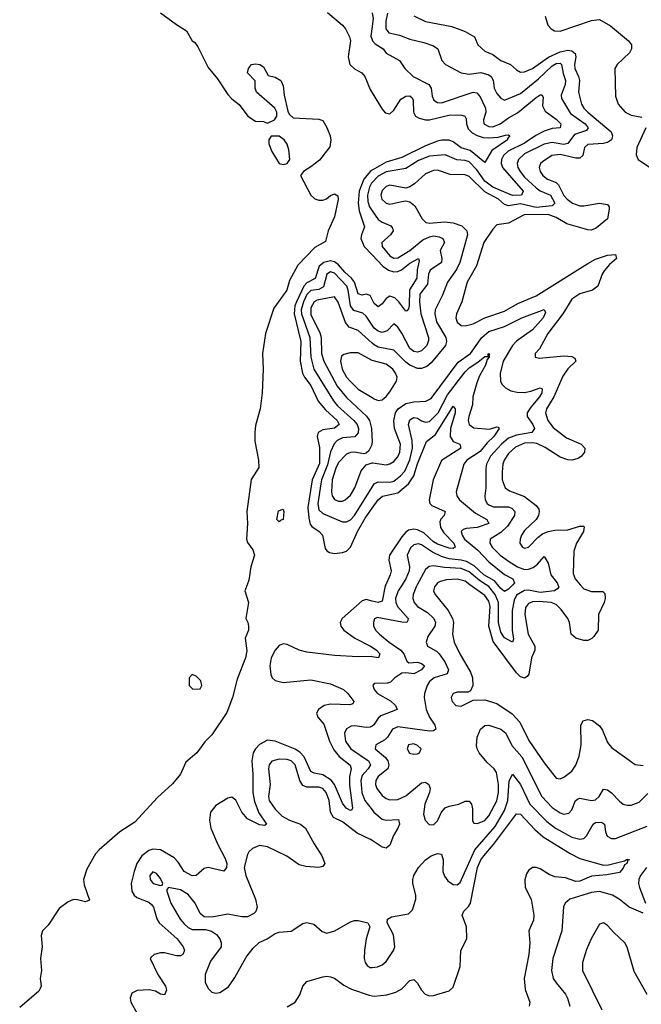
# Model space of a CAD drawing. Header units: inches. Extents: x 1384664 to 1536621, y 460766 to 646467.
# Tile 343 of 488: x 1408217 to 1411361, y 577879 to 582857. Entities that reach past the tile are written whole.
import ezdxf

# ---------------------------------------------------------------- set-up
doc = ezdxf.new("R2010")
doc.units = ezdxf.units.IN
doc.header["$MEASUREMENT"] = 0
for name, color, linetype in [('B4507', 7, 'Continuous'), ('B4508', 7, 'Continuous'), ('B4517', 7, 'Continuous'), ('B4518', 7, 'Continuous')]:
    doc.layers.add(name, color=color, linetype=linetype)

msp = doc.modelspace()

# ---------------------------------------------------------------- linework, layer by layer
at = {"layer": 'B4507', "color": 5}
for points, elevation in [([(1409367.3, 580000), (1409356, 579970), (1409374.8, 579910), (1409360.7, 579830), (1409370.6, 579810), (1409374, 579790), (1409374, 579770), (1409358, 579730), (1409366, 579666), (1409359.3, 579630), (1409316.9, 579523.1), (1409293.4, 579430), (1409265.2, 579354.8), (1409190, 579241.2), (1409154.3, 579205.7), (1409112.7, 579150), (1409057.3, 579102.7), (1409030, 579042.9), (1408990, 578993), (1408915, 578925), (1408800.6, 578799.4), (1408723.1, 578750), (1408619.5, 578660.5), (1408600.7, 578639.3), (1408557.5, 578562.5), (1408540.2, 578510), (1408543.1, 578483.1), (1408570, 578405.2), (1408550, 578397.3), (1408510, 578407.7), (1408490, 578407.8), (1408462.7, 578397.3), (1408417.7, 578362.3), (1408360.8, 578279.2), (1408333, 578250), (1408326.7, 578226.7), (1408330.5, 578170), (1408322.6, 578110), (1408328.2, 578050), (1408321.6, 578010), (1408325.5, 577970), (1408321.6, 577958.4), (1408314, 577946), (1408217.5, 577862.5)], 580), ([(1410000, 579917.8), (1409970, 579925.3), (1409950, 579918.8), (1409847.5, 579830), (1409838.8, 579810), (1409840.7, 579790), (1409856.1, 579770), (1409912.1, 579730), (1409991.9, 579690), (1410000, 579684.6)], 620), ([(1410000, 579636.4), (1409997, 579637), (1409930, 579635.6), (1409810, 579642.7), (1409670, 579659.6), (1409630, 579668.8), (1409570, 579697.6), (1409550, 579701.1), (1409530, 579693.2), (1409510, 579669.9), (1409489.7, 579630), (1409482.3, 579590), (1409487, 579547), (1409495.1, 579530), (1409510, 579515.7), (1409550, 579506.2), (1409690, 579518.7), (1409790, 579499.1), (1409855.1, 579470), (1409877.6, 579450), (1409906.9, 579410), (1409902, 579398), (1409887.6, 579392.4), (1409790, 579397), (1409758, 579390), (1409728.2, 579370), (1409718, 579350), (1409726, 579330), (1409754.9, 579294.9), (1409784.1, 579210), (1409806, 579166), (1409832.4, 579132.4), (1409888.5, 579088.5), (1409893.1, 579070), (1409885.9, 579030), (1409886, 578986), (1409901.2, 578870), (1409897.7, 578862.3), (1409890, 578859.3), (1409868.7, 578870), (1409850, 578895.5), (1409809.9, 578990), (1409792.5, 579012.5), (1409750, 579038.3), (1409707, 579047), (1409690, 579056.5), (1409656.2, 579130), (1409634.2, 579154.2), (1409610, 579169.4), (1409510, 579209.5), (1409470, 579214.8), (1409430, 579192.6), (1409409.4, 579170), (1409398, 579150), (1409391, 579110), (1409396.9, 579043.1), (1409397.1, 578950), (1409404.5, 578904.5), (1409426.3, 578846.3), (1409465.7, 578790), (1409458, 578782), (1409430, 578786.1), (1409370, 578816.6), (1409341.2, 578850), (1409310, 578910.7), (1409290, 578925.3), (1409270, 578921), (1409210, 578884.2), (1409182.8, 578850), (1409178.2, 578810), (1409184, 578770), (1409217.1, 578690), (1409256.7, 578616.7), (1409264.8, 578590), (1409263, 578570), (1409250, 578551.8), (1409170, 578571.2), (1409150, 578566), (1409110, 578530.6), (1409090, 578528.1), (1409049.9, 578550), (1409018.1, 578598.1), (1408998.6, 578618.6), (1408930, 578659.9), (1408890, 578662.9), (1408870, 578656.2), (1408835.7, 578630), (1408810.1, 578590), (1408795.9, 578550), (1408781.3, 578490), (1408784.2, 578450), (1408796.6, 578430), (1408810, 578418.8), (1408870, 578394.6), (1408883.4, 578383.4), (1408893.7, 578370), (1408911.1, 578311.1), (1408923.1, 578290), (1409014.6, 578210), (1409044.7, 578170), (1409051.3, 578150), (1409042.4, 578130), (1409030, 578124.4), (1409010, 578123.9), (1408950, 578139.1), (1408930, 578139), (1408898, 578130), (1408882.9, 578117.1), (1408878, 578110), (1408916.5, 578030), (1408955.3, 577970), (1408960.4, 577950), (1408950, 577926.6), (1408930, 577929.7), (1408904.9, 577944.9), (1408871.7, 577951.7), (1408812.2, 577947.8), (1408784.5, 577935.5), (1408776.2, 577910), (1408780.2, 577890), (1408811.8, 577831.8)], 620), ([(1410000, 579285.8), (1409990, 579279.9), (1409970, 579278.8), (1409912.5, 579287.5), (1409894.6, 579285.4), (1409870, 579271), (1409860.9, 579250), (1409865.9, 579210), (1409891.7, 579170), (1409981.7, 579110), (1409991.4, 579090), (1409980.3, 579070), (1409950, 579035.2), (1409942.6, 579010), (1409948.3, 578950), (1409963.4, 578910), (1410000, 578861.9)], 640), ([(1410000, 578707.4), (1409992.4, 578712.4), (1409924.2, 578744.2), (1409850, 578800.8), (1409803.8, 578823.8), (1409789.9, 578849.9), (1409781.9, 578910), (1409766.9, 578950), (1409750, 578969.3), (1409730, 578976.6), (1409670, 578976.2), (1409650, 578985.1), (1409634.8, 579010), (1409610.7, 579090), (1409590, 579108.9), (1409570, 579116), (1409530, 579118.9), (1409492.3, 579107.7), (1409479.8, 579090), (1409476, 579070), (1409485, 578990), (1409475.9, 578930), (1409479.9, 578910), (1409510, 578865.3), (1409545.3, 578830), (1409581.3, 578810), (1409637.3, 578790), (1409663.2, 578770), (1409706.3, 578690), (1409745, 578630), (1409760.7, 578590), (1409750, 578575.4), (1409730, 578570.8), (1409664.6, 578575.4), (1409630, 578584.2), (1409568, 578628), (1409470, 578674.9), (1409430, 578681.3), (1409394.2, 578665.8), (1409376.9, 578650), (1409370, 578636.2), (1409353.4, 578570), (1409360.6, 578530), (1409409.2, 578410), (1409417.7, 578370), (1409411.5, 578348.5), (1409402.4, 578337.6), (1409370, 578321), (1409341.4, 578321.4), (1409270, 578334.8), (1409190, 578318.7), (1409150, 578321.1), (1409130, 578337.6), (1409104.8, 578390), (1409070, 578434), (1409030, 578457.5), (1408970, 578469.3), (1408961.4, 578458.6), (1408962.3, 578450), (1408981.9, 578390), (1409028.6, 578310), (1409050, 578284.8), (1409070, 578267.4), (1409090, 578257.4), (1409156.4, 578256.4), (1409187.7, 578247.7), (1409212.2, 578232.2), (1409230.2, 578210.2), (1409236.9, 578190), (1409235.9, 578170), (1409183.2, 578096.8), (1409154.8, 578030), (1409154.7, 577990), (1409170, 577958.7), (1409190, 577939.6), (1409210, 577934.4), (1409230, 577938.4), (1409273.2, 577966.8), (1409306.3, 578013.7), (1409362.4, 578117.6), (1409398, 578162), (1409428.9, 578191.1), (1409469.7, 578210.2), (1409510, 578237), (1409530, 578243.1), (1409590, 578247.9), (1409650, 578286.7), (1409670, 578292.4), (1409704.2, 578284.2), (1409747, 578247), (1409770, 578238.7), (1409812, 578250), (1409890, 578296.5), (1409910, 578303.1), (1409930, 578303.1), (1409978.8, 578290), (1409988.2, 578270), (1409970.2, 578210), (1409961.3, 578150), (1409959.6, 578110), (1409964.6, 578090), (1409974.1, 578074.1), (1409990, 578064.6), (1410000, 578065.4)], 640), ([(1409570, 577865.2), (1409610.9, 577890), (1409634, 577926), (1409649.1, 577970), (1409670, 577993.9), (1409750, 578018.3), (1409770, 578021.5), (1409790, 578018.3), (1409810, 578010.4), (1409856.3, 577976.3), (1409895.6, 577955.6), (1409984.8, 577924.8), (1410000, 577922.1)], 620)]:
    msp.add_lwpolyline(points, dxfattribs=dict(at, elevation=elevation))
for points, elevation in [([(1409090, 579546), (1409074, 579530), (1409074, 579490), (1409092.7, 579472.7), (1409130, 579474), (1409138, 579490), (1409133.6, 579513.6), (1409110, 579538)], 580), ([(1408890, 578547.8), (1408874.9, 578530), (1408876.5, 578510), (1408893, 578490), (1408930, 578479.3), (1408938.7, 578481.3), (1408942, 578490), (1408930, 578515.6), (1408910, 578540.4)], 640)]:
    msp.add_lwpolyline(points, close=True, dxfattribs=dict(at, elevation=elevation))
at = {"layer": 'B4508', "color": 5}
for points, elevation in [([(1408930, 582892), (1409010, 582832), (1409060.8, 582800.8), (1409090.5, 582750.5), (1409102.4, 582742.4), (1409119, 582719), (1409170, 582614.9), (1409218.5, 582558.5), (1409270, 582479.3), (1409290, 582456.3), (1409327.9, 582427.9), (1409371.3, 582370), (1409410, 582344.7), (1409450, 582342), (1409470, 582334), (1409506, 582350), (1409518, 582370), (1409518, 582390), (1409508, 582410), (1409415.3, 582490), (1409408.7, 582510), (1409408, 582548), (1409368.7, 582588.7), (1409375.3, 582610), (1409389, 582630), (1409410, 582633), (1409431.3, 582630), (1409450, 582618.8), (1409474.8, 582574.8), (1409510, 582566.8), (1409538, 582550), (1409550, 582522), (1409555.6, 582475.6), (1409573.8, 582393.8), (1409579.8, 582379.8), (1409600.7, 582360.7), (1409730, 582353.2), (1409750, 582346.7), (1409770, 582312.4), (1409787.2, 582270), (1409791.5, 582248.5), (1409785.1, 582214.9), (1409733.4, 582146.6), (1409690, 582112.3), (1409653, 582090), (1409638, 582070), (1409690, 581970.6), (1409710, 581950.5), (1409730, 581943.8), (1409750, 581943.8), (1409769.6, 581950.4), (1409790, 581967.3), (1409810, 581976), (1409826.4, 581966.4), (1409827.7, 581947.7), (1409810, 581860.9), (1409777.1, 581790), (1409764.4, 581735.6), (1409710, 581704.7), (1409624.9, 581615.1), (1409581.9, 581538.1), (1409568.4, 581490), (1409502, 581398), (1409460.9, 581270), (1409445.1, 581170), (1409449.2, 581090), (1409443.6, 580970), (1409433.6, 580890), (1409410, 580804.5), (1409406, 580770), (1409406.8, 580726.7), (1409424.6, 580630), (1409426.9, 580593.1), (1409388, 580532), (1409366.3, 580370), (1409369, 580310), (1409363.9, 580230), (1409370, 580213.4), (1409396.9, 580176.9), (1409404.4, 580150), (1409387, 580090), (1409376.3, 580023.7), (1409367.3, 580000)], 580), ([(1409773.9, 582893.9), (1409849.4, 582830), (1409864.6, 582810), (1409886.2, 582770), (1409891.1, 582750), (1409879.4, 582670), (1409887, 582630), (1409910, 582607.9), (1409948, 582588), (1409963.2, 582570), (1409990, 582503.7), (1410000, 582487.2)], 620), ([(1410000, 582823.1), (1409994, 582774), (1410000, 582755.2)], 640), ([(1410000, 582095.5), (1409990.4, 582090), (1409957.8, 582050), (1409935, 581990), (1409928.4, 581930), (1409933.5, 581890), (1409960.7, 581810), (1409945.4, 581770), (1409943.3, 581750), (1409959.8, 581710), (1410000, 581667.4)], 620), ([(1410000, 582033.6), (1409996.6, 582030), (1409985.9, 582010), (1409976.3, 581970), (1409977.5, 581937.5), (1409986.5, 581910), (1410000, 581890.4)], 640), ([(1410000, 581442.4), (1409990, 581463.2), (1409970, 581469.5), (1409950, 581464.6), (1409930, 581471.2), (1409910.2, 581530), (1409895.7, 581550), (1409861.1, 581581.1), (1409830, 581617.2), (1409810, 581632.5), (1409790, 581638), (1409756, 581630), (1409732.7, 581610), (1409711.7, 581548.3), (1409670, 581526), (1409655.2, 581510), (1409616.8, 581430), (1409608.5, 581410), (1409604.7, 581370), (1409639.8, 581230), (1409635.1, 581130), (1409648.5, 581070), (1409658, 581050), (1409690, 581007.5), (1409727.4, 580927.4), (1409763.6, 580883.6), (1409822.7, 580830), (1409832.9, 580810), (1409810, 580792), (1409750, 580783.8), (1409726.2, 580770), (1409721.8, 580750), (1409733.5, 580693.5), (1409732.9, 580612.9), (1409697.1, 580530), (1409675.3, 580390), (1409679, 580339), (1409686.6, 580306.6), (1409694.1, 580294.1), (1409731.2, 580270), (1409749.4, 580250), (1409762.8, 580182.8), (1409771, 580171), (1409783.6, 580163.6), (1409810, 580158.1), (1409850, 580163.3), (1409870, 580170.6), (1409890.3, 580190), (1409925.9, 580270), (1409963.9, 580336.1), (1410000, 580387.2)], 620), ([(1410000, 581312.7), (1409970, 581357.3), (1409952.4, 581372.4), (1409907.3, 581387.3), (1409890, 581410.7), (1409878.8, 581490), (1409871.9, 581510), (1409810, 581575), (1409790, 581582), (1409770.1, 581570), (1409754.2, 581505.8), (1409730, 581493.4), (1409690, 581487.8), (1409670, 581467.5), (1409652.1, 581430), (1409640.8, 581390), (1409642.2, 581370), (1409685.5, 581250), (1409690.3, 581150), (1409705, 581090), (1409804.3, 580930), (1409825.1, 580905.1), (1409907.3, 580830), (1409923.8, 580810), (1409931, 580790), (1409930, 580767.9), (1409912.7, 580747.3), (1409850, 580742.5), (1409822.6, 580730), (1409807.1, 580712.9), (1409788.6, 580671.4), (1409773.6, 580606.4), (1409743.8, 580530), (1409740, 580510), (1409725.9, 580410), (1409730, 580379.2), (1409750, 580360.3), (1409850, 580318.9), (1409870, 580318.3), (1409890, 580328.9), (1409910, 580350.7), (1410000, 580493.5)], 640), ([(1410000, 581222.3), (1409930, 581285), (1409883.2, 581303.2), (1409865.8, 581325.8), (1409828.1, 581428.1), (1409810, 581455.4), (1409721.6, 581438.4), (1409706.9, 581430), (1409690, 581400.9), (1409690, 581365.5), (1409735.1, 581275.1), (1409742.3, 581250), (1409744.2, 581170), (1409756.1, 581130), (1409823.5, 581003.5), (1409870, 580946.6), (1409971.8, 580851.8), (1409986.2, 580830), (1409996.3, 580790), (1409999.3, 580720.7), (1409996.3, 580703.7), (1409982.8, 580677.2), (1409970, 580664.8), (1409957.5, 580662.5), (1409909.9, 580669.9), (1409890, 580669.3), (1409870, 580660.7), (1409830, 580617.4), (1409816.5, 580590), (1409798.5, 580530), (1409794.9, 580470), (1409798.5, 580450), (1409810, 580431.8), (1409830, 580422.9), (1409850, 580423.1), (1409864.2, 580430), (1409890, 580453.1), (1409912.2, 580490), (1409943.8, 580576.2), (1409970, 580607), (1410000, 580615.7)], 660), ([(1410000, 581134.6), (1409995.8, 581135.8), (1409930, 581172.2), (1409888.2, 581171.8), (1409856.2, 581163.8), (1409844.4, 581155.6), (1409839.1, 581130), (1409848.1, 581090), (1409870, 581050.1), (1409890, 581027.7), (1409930, 580989), (1410000, 580946.3)], 680)]:
    msp.add_lwpolyline(points, dxfattribs=dict(at, elevation=elevation))
at = {"layer": 'B4508', "color": 5, "elevation": 580}
for points in [[(1409530, 582268.7), (1409490, 582268), (1409478, 582250), (1409477.3, 582230), (1409493, 582190), (1409530, 582130.5), (1409550, 582125.2), (1409569.6, 582130.4), (1409582.9, 582150), (1409578.4, 582198.4), (1409570, 582228), (1409555.3, 582250)], [(1409530, 580318), (1409518, 580330), (1409526, 580374), (1409550, 580382), (1409553.4, 580370), (1409550, 580329.2), (1409535.3, 580324.7)]]:
    msp.add_lwpolyline(points, close=True, dxfattribs=at)
at = {"layer": 'B4517', "color": 5}
for points, elevation in [([(1410151.3, 580000), (1410132.1, 579970), (1410117.5, 579930), (1410119.2, 579910), (1410128.5, 579890), (1410182.7, 579830), (1410180.9, 579819.1), (1410174.9, 579810), (1410150, 579810.5), (1410025.3, 579834.7), (1410012.4, 579827.6), (1410006, 579810), (1410007.5, 579792.5), (1410017.1, 579770), (1410037.8, 579750), (1410086.1, 579710), (1410145.5, 579670), (1410159.4, 579650), (1410174.5, 579614.5), (1410184.7, 579604.7), (1410230, 579608.3), (1410250, 579602.7), (1410264.5, 579590), (1410249.4, 579570), (1410210, 579549), (1410170, 579554.8), (1410150, 579552.4), (1410114.3, 579530), (1410092.3, 579507.7), (1410078, 579502), (1410010, 579500.9), (1410004.2, 579490), (1410010.3, 579470), (1410026.7, 579450), (1410092.5, 579412.5), (1410118.2, 579390), (1410126.3, 579370), (1410043.2, 579336.8), (1410030, 579326), (1410008.9, 579291.1), (1410000, 579285.8)], 640), ([(1410068.8, 580000), (1410066, 579994), (1410050, 579916.4), (1410030, 579910.4), (1410000, 579917.8)], 620), ([(1410227.2, 580000), (1410221.7, 579990), (1410206.8, 579950), (1410205.2, 579930), (1410211.9, 579910), (1410230, 579890.1), (1410279.2, 579859.2), (1410311.6, 579830), (1410319.9, 579810), (1410317.4, 579790), (1410281.6, 579738.4), (1410272.4, 579710), (1410280.2, 579690), (1410324.5, 579664.5), (1410339.4, 579650), (1410366.8, 579610), (1410385.9, 579570), (1410379.3, 579550), (1410314.2, 579530), (1410290, 579510.5), (1410277.5, 579490), (1410263.9, 579450), (1410262.6, 579430), (1410272.6, 579370), (1410289.5, 579330), (1410317.4, 579290), (1410322.8, 579270), (1410310, 579261.8), (1410290, 579259.1), (1410130, 579281.9), (1410103.2, 579270), (1410078.2, 579230), (1410064.3, 579215.7), (1410018.9, 579190), (1410015, 579170), (1410066.6, 579126.6), (1410079, 579110), (1410084.6, 579090), (1410078.4, 579070), (1410030.8, 579030), (1410019, 579010), (1410017.2, 578990), (1410023.5, 578970), (1410050, 578935), (1410070, 578919.8), (1410090, 578912), (1410130, 578914.9), (1410170, 578933), (1410250, 578998.7), (1410270, 579002.7), (1410286.9, 578990), (1410293.1, 578970), (1410290.7, 578949.3), (1410266.3, 578890), (1410259.4, 578839.4), (1410267.6, 578810), (1410287.6, 578787.6), (1410310, 578786.7), (1410330, 578806), (1410350.6, 578849.4), (1410370, 578871.6), (1410390, 578880.2), (1410439, 578890), (1410470, 578905.5), (1410490, 578905.5), (1410502.4, 578890), (1410507.4, 578867.4), (1410507.2, 578807.2), (1410514.4, 578794.4), (1410532.1, 578792.1), (1410570, 578808.2), (1410590, 578831.3), (1410630, 578907.2), (1410639.4, 578950), (1410639, 578990), (1410629.3, 579050), (1410616.5, 579070), (1410581.9, 579101.9), (1410541.8, 579150), (1410531.3, 579170), (1410528, 579188), (1410531.8, 579230), (1410548.5, 579270), (1410570, 579288.4), (1410590, 579290.9), (1410650, 579269.5), (1410675.3, 579250), (1410706.5, 579186.5), (1410756.1, 579130), (1410858.2, 578930), (1410910, 578874.3), (1410950, 578846.8), (1410970, 578840.8), (1410995.4, 578844.6), (1411010, 578861.3), (1411029.1, 578910), (1411042.5, 578917.5), (1411050, 578920.2), (1411110, 578909.5), (1411130, 578913.2), (1411148.7, 578930), (1411170, 578967.2), (1411190, 578963.2), (1411210, 578948.5), (1411250, 578905.3), (1411270, 578890.8), (1411290, 578885.4), (1411310, 578886.3), (1411350, 578900.8), (1411394.6, 578945.4)], 660), ([(1410323.6, 580000), (1410315.3, 579990), (1410310.9, 579970), (1410317.8, 579950), (1410383.8, 579870), (1410407, 579830), (1410410.7, 579810), (1410407, 579750), (1410413.9, 579710), (1410442.8, 579650), (1410497.7, 579557.7), (1410507.9, 579530), (1410508.9, 579491.1), (1410496.6, 579463.4), (1410483.7, 579456.3), (1410430, 579456.8), (1410410, 579450.8), (1410399.1, 579430), (1410404.2, 579410), (1410423.7, 579390), (1410450, 579386.7), (1410510, 579415.8), (1410570, 579419), (1410630, 579400.2), (1410707.5, 579347.5), (1410746, 579306), (1410792.1, 579212.1), (1410870, 579099), (1410930, 579021.3), (1410950, 579018.2), (1410970, 579027.6), (1411010, 579058.2), (1411030, 579087.7), (1411046.8, 579133.2), (1411057.6, 579190), (1411054.8, 579290), (1411067.5, 579312.5), (1411090, 579319.1), (1411113.7, 579313.7), (1411150, 579287.2), (1411165.5, 579265.5), (1411190, 579203), (1411210, 579176.4), (1411330, 579091.5), (1411370, 579085.4)], 680), ([(1411051.9, 580000), (1411070, 579979.1), (1411110, 579965.2), (1411165.8, 579965.8), (1411175.8, 579955.8), (1411178.3, 579930), (1411173.8, 579910), (1411143.9, 579850), (1411142.2, 579770), (1411121.5, 579738.5), (1411111.4, 579728.6), (1411090, 579718.9), (1411070, 579718.5), (1411029.9, 579729.9), (1411007.2, 579750), (1410997.3, 579810), (1410989, 579830), (1410955.3, 579875.3), (1410930, 579899.7), (1410905.6, 579910), (1410845.3, 579914.7), (1410810, 579913), (1410790, 579904.6), (1410774.9, 579885.1), (1410772.3, 579850), (1410788.5, 579750), (1410822.1, 579690), (1410821.8, 579670), (1410805.9, 579630), (1410792, 579548), (1410783.9, 579536.1), (1410770, 579527.1), (1410750, 579534.4), (1410730, 579554.9), (1410612.7, 579712.7), (1410590.7, 579790), (1410597.4, 579890), (1410590, 579916.5), (1410570, 579945.5), (1410494.1, 580000)], 680), ([(1410939.1, 580000), (1410943.4, 579990), (1410939, 579981), (1410922.6, 579970), (1410850, 579960.5), (1410790, 579972.9), (1410770, 579970.9), (1410730, 579947.5), (1410718.2, 579921.8), (1410708.8, 579870), (1410707.6, 579770), (1410715.5, 579724.5), (1410710, 579709), (1410670, 579731.1), (1410650, 579759.9), (1410639.4, 579810), (1410638.6, 579910), (1410622.3, 579950), (1410590, 579991.9), (1410577.2, 580000)], 660), ([(1410711.1, 580000), (1410690, 579977.3), (1410670, 579966.5), (1410650, 579980.9), (1410634.7, 580000)], 640), ([(1410000, 579684.6), (1410022, 579670), (1410038.2, 579650), (1410031.3, 579630), (1410000, 579636.4)], 620), ([(1410000, 578065.4), (1410027.7, 578067.7), (1410050, 578077.7), (1410070, 578095.8), (1410107.2, 578150), (1410114.2, 578170), (1410108.1, 578230), (1410075.6, 578290), (1410078, 578310), (1410098.6, 578321.4), (1410183, 578337), (1410204, 578356), (1410221, 578410), (1410221, 578430), (1410205.3, 578490), (1410206, 578510), (1410210.9, 578530), (1410234.2, 578570), (1410269.8, 578610), (1410298, 578630), (1410330, 578641.1), (1410350, 578638), (1410358.4, 578610), (1410357.4, 578550), (1410366, 578526), (1410383.3, 578503.3), (1410410, 578484), (1410430, 578482), (1410445.1, 578494.9), (1410520, 578660), (1410621.7, 578778.3), (1410670, 578858.5), (1410686.2, 578910), (1410693.1, 579006.9), (1410710, 579041.5), (1410750.5, 578990), (1410796.6, 578890), (1410882.9, 578802.9), (1410927.5, 578770), (1411010, 578724.3), (1411050, 578713.9), (1411070, 578717.8), (1411084.4, 578730), (1411117.2, 578790), (1411130, 578797.9), (1411159.3, 578799.3), (1411174.8, 578790), (1411179.8, 578750), (1411188.2, 578728.2), (1411210, 578716.3), (1411230, 578716.6), (1411390, 578779)], 640), ([(1410000, 578861.9), (1410009.1, 578850), (1410050, 578815.4), (1410071, 578809), (1410133.1, 578813.1), (1410137.9, 578790), (1410130.1, 578770), (1410108.1, 578731.9), (1410090, 578682.6), (1410070, 578668.1), (1410050, 578674), (1410000, 578707.4)], 640), ([(1410000, 577922.1), (1410010, 577920.4), (1410073.6, 577926.4), (1410120.3, 577939.6), (1410150, 577956.9), (1410190, 577998.9), (1410210, 578004.9), (1410230, 577986.4), (1410250.3, 577950), (1410267.7, 577930), (1410290, 577921.1), (1410310, 577923), (1410390, 577947.4), (1410410, 577966.2), (1410444.9, 578070), (1410448.2, 578150), (1410478.3, 578210), (1410476.9, 578270), (1410454.5, 578330), (1410463.1, 578350), (1410487.5, 578372.5), (1410496.9, 578390), (1410533.3, 578570), (1410550, 578609.4), (1410564.7, 578630), (1410613.3, 578686.7), (1410730, 578842.4), (1410750, 578839.7), (1410822.7, 578762.7), (1410865.4, 578725.4), (1411000.7, 578640.7), (1411050, 578615.7), (1411170, 578581.8), (1411196, 578584), (1411275.5, 578604.5), (1411290, 578613.4), (1411301, 578610), (1411293, 578607), (1411287.7, 578590), (1411276.7, 578583.3), (1411270, 578567.1), (1411250, 578545.6), (1411187.1, 578532.9), (1411110, 578527), (1411050, 578501.3), (1411030, 578500.3), (1410978.3, 578518.3), (1410924, 578524), (1410895.6, 578535.6), (1410850, 578563.7), (1410830, 578569.8), (1410810, 578569.8), (1410790, 578555.3), (1410781, 578539), (1410771.6, 578508.4), (1410774, 578470), (1410804.6, 578410), (1410818.4, 578330), (1410816, 578304), (1410793.1, 578250), (1410798, 578190), (1410792.9, 578130), (1410769.5, 578009.5), (1410774, 577954), (1410796.9, 577890), (1410794, 577870)], 620), ([(1411387.8, 578570), (1411357, 578530), (1411348.4, 578510), (1411347.5, 578490), (1411351.1, 578468.9), (1411383.1, 578390)], 640), ([(1411370, 578340.3), (1411299.2, 578370), (1411249, 578410), (1411215.6, 578430), (1411150, 578448.8), (1411110, 578443.4), (1410999.1, 578410), (1410975.8, 578390), (1410968.1, 578371.9), (1410959, 578250), (1410914.3, 578110), (1410907.2, 578050), (1410916, 578010), (1410930, 577986.5), (1410977.2, 577930), (1410988, 577910), (1410999, 577870)], 640), ([(1411390, 577927.6), (1411324.4, 578044.4), (1411290, 578167), (1411277.6, 578190), (1411221.6, 578241.6), (1411190, 578278), (1411170, 578291.3), (1411150, 578283.6), (1411107.6, 578210), (1411084, 578156), (1411064.1, 578090), (1411063.5, 578050), (1411161.3, 577850)], 660)]:
    msp.add_lwpolyline(points, dxfattribs=dict(at, elevation=elevation))
at = {"layer": 'B4517', "color": 5, "elevation": 680}
msp.add_lwpolyline([(1410210, 579195.6), (1410183.6, 579190), (1410176.9, 579170), (1410188.8, 579148.8), (1410210, 579142.7), (1410230, 579145.2), (1410239.5, 579150), (1410247.8, 579170), (1410230, 579187.8)], close=True, dxfattribs=at)
at = {"layer": 'B4518', "color": 5}
for points, elevation in [([(1410000, 582890.9), (1410000.6, 582890), (1410005.2, 582865.2), (1410000, 582823.1)], 640), ([(1410077.2, 582890), (1410068.9, 582850), (1410068.7, 582810), (1410084.4, 582790), (1410138.2, 582778.2), (1410190, 582758), (1410261.4, 582741.4), (1410310, 582724.6), (1410332.4, 582710), (1410352.5, 582650), (1410370.9, 582630.9), (1410450, 582588.3), (1410490, 582582.2), (1410550, 582589.2), (1410590, 582578.9), (1410601.4, 582570), (1410611.2, 582551.2), (1410617.2, 582510), (1410630, 582484), (1410650, 582459.4), (1410670, 582450.1), (1410750, 582484.2), (1410842, 582558), (1410910, 582624.5), (1410930, 582634.8), (1410950, 582637.7), (1410958.1, 582630), (1410965.1, 582585.1), (1410977, 582550), (1410976.4, 582530), (1410955.2, 582475.2), (1410957.9, 582457.9), (1411002.2, 582382.2), (1411077.8, 582330), (1411092.2, 582310), (1411084, 582296), (1411023.9, 582276.1), (1410989.1, 582230.9), (1410970, 582225.7), (1410910, 582236.6), (1410870, 582228.1), (1410770, 582178.2), (1410739.6, 582150), (1410733.8, 582130), (1410737.3, 582110), (1410747.7, 582090), (1410770, 582061.4), (1410830, 582006.9), (1410850, 581991.9), (1410901.7, 581970), (1410924.6, 581930), (1410910, 581916.2), (1410830, 581908.2), (1410750, 581925.8), (1410690, 581915.2), (1410670, 581922.8), (1410638.6, 581950), (1410570, 581985.9), (1410490, 582063.4), (1410470, 582071.8), (1410393.7, 582073.7), (1410330, 582096.6), (1410310, 582095.2), (1410270, 582078.4), (1410213.7, 582026.3), (1410190, 582011.1), (1410170, 582004.8), (1410090, 582019.9), (1410070, 582013.6), (1410050, 581993.2), (1410044.5, 581970), (1410049.6, 581950), (1410070, 581928.8), (1410090, 581923.5), (1410150, 581938.3), (1410170, 581940.6), (1410190, 581935.9), (1410215, 581915), (1410252.9, 581850), (1410271.1, 581831.1), (1410290, 581827.8), (1410365, 581835), (1410410, 581830.1), (1410454.2, 581814.2), (1410479, 581790), (1410481.3, 581770), (1410476.9, 581750), (1410443.9, 581630), (1410426.1, 581593.9), (1410380.9, 581530), (1410355.6, 581464.4), (1410318.2, 581390), (1410316.3, 581370), (1410325.5, 581330), (1410372.5, 581250), (1410375.6, 581230), (1410371.1, 581210), (1410298.5, 581121.5), (1410277.2, 581102.8), (1410250, 581093.4), (1410230, 581094.1), (1410190.2, 581109.8), (1410170, 581124.8), (1410110, 581186.4), (1410030, 581201.2), (1410010, 581213.3), (1410000, 581222.3)], 660), ([(1410210, 582877.1), (1410270, 582848.4), (1410403.2, 582823.2), (1410470, 582797.4), (1410517.3, 582770), (1410534.4, 582730), (1410570, 582697.6), (1410610, 582680.3), (1410650.6, 582650.6), (1410700.3, 582630), (1410730, 582603.1), (1410750, 582592.1), (1410770, 582592.9), (1410810, 582609.6), (1410892, 582668), (1410950, 582695.3), (1410990, 582702.9), (1411010, 582699.1), (1411026.1, 582686.1), (1411029.3, 582670), (1411022.9, 582630), (1411024.6, 582610), (1411043.8, 582570), (1411048.5, 582550), (1411044, 582490), (1411058.1, 582430), (1411070.6, 582410), (1411091, 582390), (1411208.3, 582290), (1411216, 582270), (1411210.1, 582250), (1411190, 582236.4), (1411170, 582230.2), (1411090, 582226), (1411074.5, 582210), (1411066, 582170), (1411050, 582157.1), (1411030, 582157.1), (1410950, 582176.1), (1410909.2, 582170.8), (1410861.1, 582138.9), (1410851.8, 582130), (1410845.3, 582110), (1410849.5, 582090), (1410863.1, 582070), (1410887.3, 582050), (1410930, 582033), (1410942.6, 582022.6), (1410970, 581968.6), (1410985.6, 581950), (1411012.8, 581930), (1411050, 581916.4), (1411070, 581915.7), (1411148.9, 581928.9), (1411190, 581923.2), (1411198.8, 581910), (1411199.2, 581899.2), (1411190.1, 581850), (1411135.3, 581804.7), (1411110, 581793.6), (1411090, 581793.8), (1410985.2, 581825.2), (1410930, 581857.1), (1410890, 581872.2), (1410769.5, 581870.5), (1410690, 581828.7), (1410630, 581819.1), (1410610, 581797.4), (1410565, 581730), (1410527.7, 581612.3), (1410480.9, 581530), (1410452.7, 581430), (1410425.7, 581370), (1410422.3, 581350), (1410430, 581326.9), (1410450, 581311.3), (1410470, 581308.4), (1410510, 581319.8), (1410569.9, 581350.1), (1410670, 581383.1), (1410737.2, 581422.8), (1410830, 581460.3), (1411090, 581625), (1411130, 581645.7), (1411190, 581665.7), (1411231, 581670), (1411236.1, 581650), (1411200.8, 581619.2), (1411172.9, 581587.1), (1411162.6, 581570), (1411141.6, 581510), (1411114.9, 581490), (1411050, 581470.3), (1411010, 581444.5), (1410963.6, 581370), (1410888.6, 581270), (1410847, 581193), (1410824.9, 581170), (1410824.7, 581150), (1410846, 581146), (1410970, 581157.9), (1411010, 581154), (1411025.5, 581145.4), (1411030.2, 581130), (1410988.8, 581091.2), (1410964.6, 581055.4), (1410919, 580950), (1410881.7, 580890), (1410876.6, 580870), (1410888.2, 580830), (1410915.1, 580795.1), (1410982.4, 580742.3), (1411057.6, 580710), (1411075.6, 580690), (1411073.2, 580670), (1411059.1, 580650), (1411041, 580639), (1411010, 580630.5), (1410990, 580631.8), (1410950, 580644.5), (1410874.2, 580694.2), (1410833.4, 580713.4), (1410810, 580718.3), (1410770, 580715.3), (1410724.5, 580695.5), (1410690, 580663.8), (1410668, 580630), (1410661.1, 580610), (1410656.9, 580570), (1410657.6, 580530), (1410673.4, 580490), (1410694.7, 580474.7), (1410770, 580445.5), (1410830, 580401.4), (1410842.4, 580382.4), (1410845.3, 580370), (1410841.4, 580350), (1410830.1, 580329.9), (1410770, 580273.5), (1410755.4, 580250), (1410747.7, 580230), (1410746.4, 580210), (1410760.4, 580190), (1410770, 580185.2), (1410790, 580189.3), (1410839, 580241), (1410862, 580258), (1410890, 580269.6), (1410923.7, 580276.3), (1410990, 580278.4), (1411050, 580296.8), (1411070, 580296.4), (1411072.5, 580292.5), (1411068.4, 580270), (1411032.7, 580210), (1411020.5, 580170), (1411016.2, 580056.2), (1411025.8, 580030), (1411051.9, 580000)], 680), ([(1410874.2, 582874.2), (1410888.8, 582830), (1410904.6, 582810), (1410921.3, 582801.3), (1410950, 582799.6), (1411110, 582852.5), (1411150, 582857.4), (1411205.8, 582825.8), (1411296.2, 582750), (1411311, 582730), (1411312.3, 582710), (1411300.9, 582690), (1411238.5, 582630), (1411227.1, 582610), (1411230.1, 582470), (1411244.2, 582430), (1411279, 582390), (1411310, 582374.1), (1411364.4, 582364.4)], 720), ([(1410000, 582755.2), (1410001.7, 582750), (1410015.4, 582735.4), (1410055.3, 582710), (1410070, 582687), (1410138.9, 582650), (1410165.2, 582610), (1410208.1, 582570), (1410286.9, 582530), (1410299.2, 582510), (1410303.6, 582470), (1410311.6, 582450), (1410330, 582438.5), (1410350, 582437), (1410510, 582490.1), (1410530, 582487.9), (1410546.5, 582466.5), (1410573.3, 582410), (1410574.5, 582390), (1410562.2, 582350), (1410565.5, 582330), (1410590, 582317), (1410610, 582315.3), (1410648, 582330), (1410690, 582361.4), (1410734.2, 582385.8), (1410830, 582464.4), (1410850, 582477.7), (1410857.4, 582477.4), (1410864.8, 582464.8), (1410862.1, 582422.1), (1410874.1, 582394.1), (1410930, 582354.3), (1410953.5, 582330), (1410950.1, 582309.9), (1410910, 582307.2), (1410870, 582294.2), (1410828.2, 582271.8), (1410770, 582232.4), (1410688.3, 582191.7), (1410664, 582170), (1410654.1, 582150), (1410652.2, 582130), (1410658.8, 582110), (1410763.3, 581990), (1410754.6, 581970), (1410710, 581968.9), (1410610, 582010.6), (1410570, 582041.3), (1410530, 582098), (1410490, 582137.7), (1410470, 582145.1), (1410429, 582149), (1410370, 582173.5), (1410290, 582167.5), (1410235.1, 582144.9), (1410170, 582105.2), (1410070, 582088.4), (1410030, 582065.7), (1410000, 582033.6)], 640), ([(1410000, 582487.2), (1410050, 582404.9), (1410066.2, 582386.2), (1410090, 582381), (1410110, 582398.9), (1410144.7, 582455.3), (1410169.9, 582470.1), (1410190, 582471.7), (1410202.7, 582462.7), (1410207.7, 582450), (1410209.1, 582389.1), (1410219.9, 582370), (1410238.3, 582358.3), (1410270, 582350.1), (1410289.2, 582350.8), (1410395.1, 582375.1), (1410453.9, 582373.9), (1410468.4, 582368.4), (1410475.2, 582355.2), (1410477.1, 582330), (1410485.1, 582305.1), (1410505.1, 582285.1), (1410531, 582271), (1410561.1, 582261.1), (1410590, 582259.1), (1410636.4, 582263.6), (1410673.5, 582273.5), (1410690, 582274), (1410696, 582270), (1410683.9, 582256.1), (1410683.8, 582250), (1410604.5, 582195.5), (1410570, 582134.5), (1410495.5, 582195.5), (1410450, 582209.6), (1410410, 582239.3), (1410390, 582247.3), (1410352.6, 582247.4), (1410330, 582243.1), (1410270, 582219.4), (1410150, 582159.7), (1410070, 582135.8), (1410000, 582095.5)], 620), ([(1411383.5, 582310), (1411337.9, 582210), (1411334.4, 582174.4), (1411345.8, 582150), (1411407.4, 582107.4)], 720), ([(1410000, 581890.4), (1410030, 581847.1), (1410050, 581833.4), (1410094.1, 581814.1), (1410102.9, 581802.9), (1410105.6, 581790), (1410093.5, 581770), (1410048.2, 581730), (1410050.9, 581710), (1410090, 581662.7), (1410110, 581651.6), (1410130, 581653.6), (1410190, 581690.8), (1410256.9, 581743.1), (1410290, 581759.8), (1410310, 581764.3), (1410339.5, 581759.5), (1410358.2, 581750), (1410366, 581730), (1410343.1, 581690), (1410351.5, 581650), (1410351.1, 581630), (1410292.9, 581590), (1410285.7, 581570), (1410279.9, 581520.1), (1410241.7, 581470), (1410238.6, 581430), (1410245.6, 581370), (1410284.6, 581250), (1410285.2, 581234.8), (1410276.1, 581210), (1410250, 581182.4), (1410230, 581176), (1410210, 581180.1), (1410190, 581194.9), (1410150, 581271.4), (1410130, 581302.2), (1410110, 581318.9), (1410076.6, 581283.4), (1410050, 581274.9), (1410030, 581281.9), (1410010, 581297.8), (1410000, 581312.7)], 640), ([(1410000, 581667.4), (1410054.2, 581610), (1410083.1, 581590), (1410110, 581582.4), (1410130, 581583.7), (1410148, 581592), (1410190, 581625.3), (1410234, 581650), (1410237.3, 581637.3), (1410227.9, 581592.1), (1410226.2, 581550), (1410189.3, 581490.7), (1410187.4, 581412.6), (1410184.4, 581395.6), (1410175.6, 581384.4), (1410170, 581382.8), (1410135.3, 581430), (1410114.9, 581450), (1410090, 581459), (1410070, 581447.7), (1410050, 581419.9), (1410030, 581405), (1410010, 581421.6), (1410000, 581442.4)], 620), ([(1410000, 580615.7), (1410003.3, 580616.7), (1410070, 580606.9), (1410090, 580611.4), (1410110, 580623.7), (1410130, 580647.1), (1410139.7, 580670), (1410142.9, 580710), (1410112.9, 580790), (1410108.8, 580828.8), (1410118.2, 580870), (1410130.9, 580890), (1410170, 580915.9), (1410210, 580924.2), (1410271.6, 580928.4), (1410299, 580941), (1410435.1, 581124.9), (1410496.9, 581170), (1410554.9, 581250), (1410590, 581281.1), (1410670, 581306.3), (1410756.1, 581350), (1410870, 581390.9), (1410876.1, 581376.1), (1410865.1, 581350), (1410810.5, 581289.5), (1410730, 581231.2), (1410710, 581209), (1410662.4, 581130), (1410648.1, 581068.1), (1410649.2, 581030), (1410655, 581015), (1410674.8, 580994.8), (1410701, 580981), (1410733.1, 580973.1), (1410770, 580972.4), (1410802, 580978), (1410850, 580995.2), (1410859.5, 580990), (1410857.2, 580970), (1410846.4, 580950), (1410801.8, 580898.2), (1410783.8, 580870), (1410784.5, 580850), (1410812.2, 580810), (1410820.6, 580790), (1410807.4, 580770), (1410730, 580757.1), (1410690, 580741), (1410653.4, 580710), (1410597.6, 580650), (1410577.5, 580610), (1410574.4, 580590), (1410575.1, 580490), (1410570.1, 580450), (1410571.3, 580430), (1410581.9, 580410), (1410590, 580403.8), (1410614.3, 580394.3), (1410690, 580393.8), (1410706.6, 580386.6), (1410721.2, 580370), (1410720.3, 580350), (1410684.5, 580295.5), (1410650, 580263.8), (1410596.5, 580230), (1410595, 580210), (1410606.3, 580190), (1410647.2, 580150), (1410690, 580119.5), (1410735.7, 580090), (1410770, 580077.2), (1410790, 580078.1), (1410813.6, 580086.4), (1410836, 580104), (1410870, 580142.3), (1410889.5, 580109.6), (1410902.9, 580050), (1410934.8, 580010), (1410939.1, 580000)], 660), ([(1410000, 580493.5), (1410010.3, 580509.7), (1410030, 580521.2), (1410090, 580518.9), (1410110, 580524.2), (1410144, 580550), (1410165.1, 580574.9), (1410190, 580631), (1410203.7, 580690), (1410201.8, 580730), (1410184, 580810), (1410190, 580833.2), (1410210, 580845.7), (1410230, 580842.7), (1410248.9, 580828.9), (1410270, 580821.4), (1410290, 580825.5), (1410333.7, 580870), (1410380.4, 580959.6), (1410470, 581077.2), (1410490, 581097.2), (1410535.2, 581124.8), (1410570, 581154), (1410585.8, 581154.2), (1410587.2, 581167.2), (1410592.2, 581170), (1410591.3, 581150), (1410581.3, 581138.7), (1410573.7, 581110), (1410542.9, 581057.1), (1410530, 581021.1), (1410509, 580950), (1410507.5, 580910), (1410488.1, 580850), (1410486, 580830), (1410491.3, 580810), (1410513.6, 580793.6), (1410592.7, 580787.3), (1410630, 580798.5), (1410637.4, 580797.4), (1410642, 580790), (1410615.1, 580750), (1410581.7, 580718.3), (1410545.6, 580674.4), (1410478.2, 580630), (1410463.9, 580610), (1410425.4, 580470), (1410428.6, 580450), (1410441, 580430), (1410522.1, 580362.1), (1410580.2, 580330), (1410590.2, 580310), (1410531.7, 580290), (1410475.2, 580284.8), (1410460.6, 580279.4), (1410450.2, 580269.8), (1410454.4, 580250), (1410466.6, 580230), (1410534.7, 580174.7), (1410590, 580115.7), (1410670, 580051.4), (1410711.8, 580030), (1410720.5, 580010), (1410711.1, 580000)], 640), ([(1410000, 580946.3), (1410010, 580940.2), (1410030, 580931.9), (1410050, 580935.8), (1410070, 580951), (1410090, 580975.5), (1410123.6, 581030), (1410126, 581050), (1410118.5, 581070), (1410103.9, 581090), (1410070, 581115.4), (1410000, 581134.6)], 680), ([(1410000, 580387.2), (1410030.2, 580429.8), (1410051.5, 580448.5), (1410130, 580464.4), (1410183.1, 580510), (1410211.1, 580550), (1410228.7, 580611.3), (1410275.6, 580724.4), (1410320.7, 580759.3), (1410410, 580902.7), (1410419.7, 580890), (1410420.1, 580870), (1410395.3, 580790), (1410395, 580750), (1410410, 580723.7), (1410443.1, 580710), (1410447.7, 580690), (1410350, 580627.8), (1410308.8, 580530), (1410287.5, 580430), (1410291, 580410), (1410301.5, 580401.5), (1410369.1, 580370), (1410364.7, 580350), (1410347.6, 580332.4), (1410342.7, 580317.3), (1410345.6, 580290), (1410362.3, 580262.3), (1410412.5, 580210), (1410420.2, 580190), (1410410, 580183.4), (1410390, 580184.5), (1410330, 580205.2), (1410310, 580217.8), (1410262, 580262), (1410230, 580278), (1410210, 580281.4), (1410184.2, 580275.8), (1410170, 580266.1), (1410150, 580241.6), (1410087.9, 580150), (1410083.6, 580123.6), (1410095.5, 580070), (1410091.8, 580050), (1410068.8, 580000)], 620), ([(1410634.7, 580000), (1410619.2, 580019.2), (1410565.4, 580050), (1410515, 580095), (1410477.1, 580117.1), (1410450, 580124.9), (1410390, 580131.3), (1410350, 580142.9), (1410305.3, 580165.3), (1410250, 580202.2), (1410233.7, 580206.3), (1410210, 580201.6), (1410193.7, 580186.3), (1410177.5, 580150), (1410188.8, 580090), (1410187.6, 580070), (1410170.4, 580030), (1410151.3, 580000)], 640), ([(1410577.2, 580000), (1410542.2, 580022.2), (1410490, 580064.9), (1410450, 580081.5), (1410366.6, 580086.6), (1410310, 580095.7), (1410287.6, 580092.4), (1410270, 580076.8), (1410227.2, 580000)], 660), ([(1410494.1, 580000), (1410470, 580017.3), (1410430, 580028.9), (1410375.6, 580024.4), (1410344, 580016), (1410331, 580009), (1410323.6, 580000)], 680)]:
    msp.add_lwpolyline(points, dxfattribs=dict(at, elevation=elevation))

doc.saveas('drawing.dxf')
